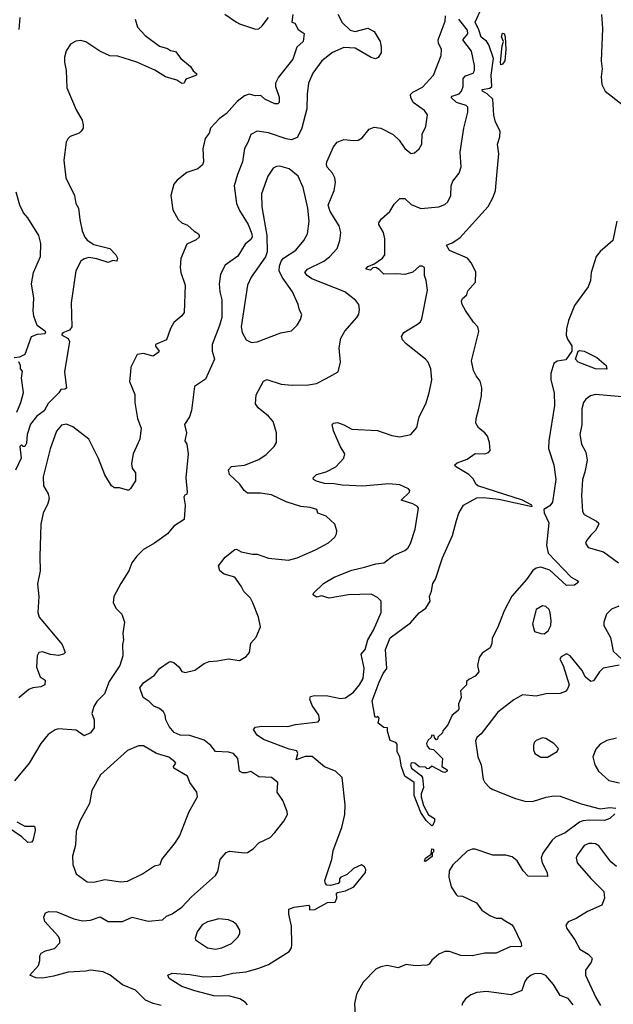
# Model space of a CAD drawing. Extents: x 1954678 to 2060275, y 904822 to 1016299.
# Tile 463 of 467: x 2050433 to 2054136, y 1004572 to 1010711. Entities that reach past the tile are written whole.
import ezdxf

# ---------------------------------------------------------------- set-up
doc = ezdxf.new("R2010")
doc.units = 0

msp = doc.modelspace()

# ---------------------------------------------------------------- linework, layer by layer
at = {"layer": '0CON20XD'}
for points in [[(2054158.6, 1009455), (2054133.5, 1009335), (2054055, 1009266.2), (2054029.3, 1009235), (2053998.2, 1009135), (2053994.6, 1009085.4), (2053980, 1009045), (2053895, 1008928.2), (2053856.3, 1008835), (2053843.9, 1008783.9), (2053842.1, 1008745), (2053849.4, 1008719.4), (2053877.4, 1008677.4), (2053876.7, 1008645), (2053840.2, 1008589.8), (2053785, 1008581.2), (2053765, 1008566.9), (2053746.1, 1008505), (2053745.9, 1008465), (2053766.2, 1008385), (2053769.4, 1008305), (2053734.8, 1008085.2), (2053732.4, 1008037.6), (2053766, 1007935), (2053777.6, 1007845), (2053756.7, 1007703.3), (2053740.8, 1007679.2), (2053702.8, 1007657.2), (2053705.6, 1007635.6), (2053733.8, 1007575), (2053718.8, 1007435), (2053729.6, 1007385), (2053872.5, 1007235), (2053911.2, 1007215), (2053918, 1007205), (2053895, 1007185.8), (2053845, 1007184), (2053739.6, 1007279.6), (2053685, 1007297.7), (2053655, 1007291.5), (2053635, 1007277.7), (2053595, 1007220.9), (2053502.6, 1007117.4), (2053454.7, 1007025.3), (2053415, 1006924), (2053380, 1006855), (2053378.3, 1006821.7), (2053368.8, 1006795), (2053317.6, 1006762.4), (2053299.2, 1006735), (2053288.1, 1006685), (2053298.1, 1006645), (2053275, 1006617.5), (2053235, 1006596.7), (2053220, 1006585), (2053220, 1006565), (2053183.8, 1006526.2), (2053186.7, 1006485), (2053170, 1006445), (2053172.5, 1006415), (2053167.5, 1006405), (2053130, 1006375), (2053103.3, 1006315), (2053071.7, 1006278.3), (2053070, 1006265), (2053041.7, 1006238.3), (2053040, 1006225), (2053031.7, 1006221.7), (2053020, 1006235), (2053018.3, 1006248.3), (2053005, 1006250), (2053000, 1006235), (2052980.7, 1006219.3), (2052970.7, 1006199.3), (2052975, 1006182.5), (2052990, 1006165), (2053015, 1006160), (2053070, 1006105), (2053067.5, 1006055), (2053100, 1006035), (2053100, 1006025), (2053085, 1006016.7), (2053075, 1006018.8), (2053005, 1006056.7), (2052988.3, 1006041.7), (2052975, 1006040), (2052965, 1006050), (2052925, 1006053.3), (2052897.5, 1006075), (2052885, 1006078), (2052875, 1006076), (2052871.4, 1006065), (2052877.5, 1006045), (2052938.3, 1005998.3), (2052946.2, 1005986.2), (2052951.8, 1005925), (2052937.5, 1005885), (2052937.5, 1005865), (2052952.2, 1005812.2), (2052983.5, 1005753.5), (2053021.1, 1005731.1), (2053021.2, 1005715), (2053010.5, 1005689.5), (2053005, 1005686), (2052968.6, 1005718.6), (2052935, 1005767.5), (2052893.8, 1005875), (2052893.8, 1005955), (2052835.4, 1005995.4), (2052815, 1006052.5), (2052805, 1006112.5), (2052788.3, 1006148.3), (2052787.5, 1006195), (2052780, 1006205), (2052745, 1006217.5), (2052727.5, 1006275), (2052727.5, 1006295), (2052705, 1006297.5), (2052670, 1006325), (2052676.4, 1006356.4), (2052667, 1006367), (2052655, 1006360), (2052648.3, 1006368.3), (2052631.2, 1006465), (2052675, 1006581.2), (2052700.8, 1006635), (2052723.8, 1006665), (2052714.4, 1006785), (2052745, 1006858), (2052870.2, 1006949.8), (2052925, 1007012), (2052967, 1007043), (2052993.8, 1007085), (2052990, 1007115), (2053002.7, 1007147.3), (2053010, 1007195), (2053027.1, 1007222.9), (2053070, 1007355), (2053132.2, 1007495), (2053158.9, 1007588.9), (2053171.9, 1007635), (2053201.4, 1007685), (2053285, 1007729.1), (2053325, 1007732.8), (2053422.6, 1007722.6), (2053630, 1007675), (2053628.8, 1007685), (2053570, 1007715), (2053291.2, 1007805), (2053278.8, 1007815), (2053265, 1007846.7), (2053235.8, 1007875), (2053152.5, 1007925), (2053147.5, 1007935), (2053161.2, 1007948.8), (2053225, 1007970), (2053275, 1008006.2), (2053335, 1008004.4), (2053357.3, 1008012.7), (2053367.5, 1008025), (2053364.4, 1008075), (2053350.9, 1008115), (2053335.6, 1008135), (2053295, 1008167.1), (2053279.1, 1008195), (2053280.4, 1008225), (2053295, 1008278.8), (2053314.6, 1008365), (2053316, 1008416), (2053306.6, 1008456.6), (2053279.8, 1008489.8), (2053265, 1008523.3), (2053250.6, 1008585), (2053297.7, 1008767.7), (2053291.2, 1008795), (2053264.2, 1008824.2), (2053215, 1008897.5), (2053194.2, 1008934.2), (2053190, 1008955), (2053195, 1008973.3), (2053222.5, 1008995), (2053229.5, 1009020.5), (2053277.5, 1009075), (2053279.3, 1009139.3), (2053250, 1009195), (2053226.7, 1009225), (2053115, 1009271.9), (2053096.2, 1009305), (2053131.2, 1009318.8), (2053179.7, 1009350.3), (2053355, 1009546.2), (2053387.5, 1009605), (2053400.8, 1009645), (2053411.1, 1009765), (2053421.4, 1009875), (2053414.2, 1009935), (2053429.3, 1009980.7), (2053430, 1010015), (2053402.2, 1010072.2), (2053389.8, 1010115), (2053385.2, 1010215), (2053348.9, 1010248.9), (2053319.2, 1010265), (2053318, 1010275), (2053365, 1010284), (2053378.8, 1010295), (2053373.3, 1010365), (2053388, 1010468), (2053360.4, 1010555), (2053345, 1010577.3), (2053312.3, 1010602.3), (2053297.8, 1010647.8), (2053273.7, 1010695), (2053306.5, 1010765)], [(2052416.9, 1010745), (2052444.3, 1010694.3), (2052495, 1010644.7), (2052525, 1010637.5), (2052605, 1010658.8), (2052645, 1010638), (2052680.8, 1010575), (2052688.8, 1010538.8), (2052688, 1010505), (2052670, 1010475), (2052653.6, 1010466.4), (2052625, 1010475.8), (2052525, 1010534), (2052455, 1010538), (2052384.4, 1010505.6), (2052317.8, 1010455), (2052262.6, 1010377.4), (2052234.7, 1010315), (2052225.5, 1010245.5), (2052225.3, 1010154.7), (2052190.9, 1010029.1), (2052163.8, 1009976.2), (2052128.5, 1009961.5), (2052095, 1009967.3), (2051985, 1010005.4), (2051915, 1010016.5), (2051875, 1009994.4), (2051856.9, 1009945), (2051835, 1009907.1), (2051823.6, 1009825), (2051791.3, 1009745), (2051771.8, 1009675), (2051785.6, 1009565), (2051805, 1009522), (2051858.4, 1009435), (2051881.8, 1009375), (2051882.7, 1009355), (2051875, 1009340.5), (2051839.5, 1009310.5), (2051795, 1009237.5), (2051715, 1009180.8), (2051685.6, 1009125), (2051678.5, 1009065), (2051681.8, 1009015), (2051693.6, 1008965), (2051693.2, 1008855), (2051680.4, 1008805), (2051634.6, 1008685.4), (2051634.5, 1008645), (2051648.1, 1008595), (2051591.3, 1008468.7), (2051522.9, 1008425), (2051504.4, 1008275), (2051491.9, 1008235), (2051462, 1008188), (2051474.5, 1008135), (2051464.3, 1008085), (2051476.2, 1008065), (2051484.5, 1008005), (2051469.4, 1007855), (2051478.1, 1007765), (2051475, 1007753.3), (2051462.5, 1007747.5), (2051456.2, 1007735), (2051466.4, 1007685), (2051460, 1007595), (2051395, 1007553.8), (2051355, 1007506.2), (2051273.6, 1007446.4), (2051205, 1007407.5), (2051163.9, 1007366.1), (2051131.9, 1007325), (2051114.3, 1007275), (2051064, 1007195), (2051021.2, 1007115), (2051016.7, 1007075), (2051035, 1007040), (2051071.2, 1007005), (2051088, 1006955), (2051076.7, 1006885), (2051080.8, 1006845), (2051074.2, 1006815), (2051076.5, 1006745), (2051057.5, 1006685), (2050990.8, 1006585), (2050962.7, 1006507.3), (2050915, 1006460), (2050895, 1006430), (2050883.1, 1006385), (2050898, 1006345), (2050898, 1006295), (2050875.8, 1006264.2), (2050835, 1006246), (2050785, 1006280.7), (2050675, 1006289.4), (2050655, 1006284.2), (2050611.2, 1006255), (2050565, 1006198.8), (2050493.3, 1006075), (2050401.5, 1005965)], [(2051154.3, 1010715), (2051169.2, 1010665), (2051215, 1010612.9), (2051305, 1010545.7), (2051355, 1010530.8), (2051375, 1010518.8), (2051405, 1010513.3), (2051438.8, 1010468.8), (2051499.7, 1010419.7), (2051515, 1010392.5), (2051536.7, 1010375), (2051535.7, 1010364.3), (2051475, 1010341.2), (2051466.7, 1010335), (2051460, 1010315), (2051445, 1010312), (2051414.5, 1010334.5), (2051343.3, 1010355), (2051277.1, 1010397.1), (2051165, 1010446.9), (2051045, 1010483.2), (2050996, 1010486), (2050933.8, 1010513.8), (2050845, 1010572.5), (2050815, 1010580.4), (2050782.8, 1010577.2), (2050751.1, 1010558.9), (2050722.8, 1010517.2), (2050712.2, 1010477.8), (2050711.8, 1010445), (2050723.4, 1010393.4), (2050727.5, 1010285), (2050785, 1010148.8), (2050822.5, 1010085), (2050830, 1010055), (2050828.9, 1010035), (2050817.1, 1010015), (2050805, 1010004.4), (2050747.8, 1009982.2), (2050732.7, 1009967.3), (2050723.3, 1009946.7), (2050708.9, 1009835), (2050720.8, 1009725), (2050775.5, 1009615), (2050784.4, 1009565), (2050800.6, 1009535), (2050807.9, 1009465), (2050823.6, 1009395), (2050840, 1009355), (2050855, 1009337.1), (2050895, 1009309.2), (2050995, 1009284), (2051032.5, 1009245), (2051042.5, 1009225), (2051040, 1009205), (2051015, 1009210), (2050985, 1009198), (2050915, 1009219.4), (2050865, 1009227.5), (2050835, 1009220.5), (2050814.7, 1009205.3), (2050783.6, 1009145), (2050753.9, 1008945), (2050758.9, 1008795), (2050744.6, 1008775.4), (2050701.7, 1008758.3), (2050693.3, 1008746.7), (2050735, 1008722.5), (2050744.4, 1008705), (2050713.3, 1008515), (2050725.8, 1008414.2), (2050715, 1008406.7), (2050690, 1008405), (2050677.5, 1008385), (2050611.2, 1008318.8), (2050585, 1008272), (2050540, 1008240), (2050500.8, 1008189.2), (2050480, 1008125), (2050475, 1008070), (2050465, 1008050), (2050455, 1008050), (2050445, 1008060), (2050435, 1008050), (2050443, 1007977), (2050407.8, 1007902.2)], [(2052136.7, 1010743.3), (2052130, 1010695), (2052149.3, 1010689.3), (2052170.7, 1010650.7), (2052207.5, 1010625), (2052200.8, 1010575), (2052161.1, 1010538.9), (2052136.5, 1010465), (2052047.9, 1010352.1), (2052028.1, 1010315), (2052028.1, 1010295), (2052052.7, 1010227.3), (2052051.2, 1010195), (2052044, 1010186), (2052025, 1010186.9), (2051963.3, 1010215), (2051937.3, 1010237.3), (2051905, 1010236.5), (2051865, 1010245.5), (2051835, 1010235.7), (2051790.2, 1010199.8), (2051723.6, 1010126.4), (2051677.9, 1010092.1), (2051623.8, 1010035), (2051615.6, 1010004.4), (2051590.3, 1009969.7), (2051576, 1009906), (2051580, 1009825), (2051574, 1009805), (2051545, 1009780.8), (2051475, 1009758.8), (2051415, 1009711.2), (2051393.8, 1009685), (2051376.2, 1009615), (2051388, 1009525), (2051420.8, 1009465), (2051444.6, 1009444.6), (2051480.6, 1009430.6), (2051521.4, 1009391.4), (2051548.8, 1009375), (2051553.8, 1009365), (2051553.8, 1009355), (2051535, 1009338.6), (2051475, 1009312), (2051438.3, 1009221.7), (2051434.2, 1009165), (2051438.6, 1009135), (2051465.6, 1009055), (2051459.5, 1008885), (2051445, 1008864.2), (2051395, 1008823.3), (2051374.2, 1008785), (2051348.8, 1008715), (2051280, 1008685), (2051280, 1008675), (2051302.5, 1008645), (2051297.5, 1008635), (2051265, 1008613.3), (2051205, 1008628.8), (2051167, 1008623), (2051126.7, 1008545), (2051123.8, 1008515), (2051118.8, 1008455), (2051152, 1008375), (2051152, 1008325), (2051167.5, 1008225), (2051190, 1008165), (2051182, 1008095), (2051141.4, 1008005), (2051131.4, 1007945), (2051134, 1007915), (2051156, 1007885), (2051155.8, 1007835), (2051125, 1007787.5), (2051115, 1007777.5), (2051105, 1007777.5), (2051055, 1007793.3), (2051025, 1007793.3), (2051005, 1007803.8), (2050963.8, 1007873.8), (2050925.8, 1007975.8), (2050865.5, 1008095), (2050765, 1008172.9), (2050725, 1008190), (2050695, 1008183.8), (2050663.1, 1008145), (2050622.5, 1008035), (2050580.2, 1007860.2), (2050581.5, 1007805), (2050611.9, 1007755), (2050617.8, 1007725), (2050609.5, 1007695), (2050579.6, 1007635), (2050566.2, 1007565), (2050558.5, 1007365), (2050560.9, 1007275), (2050543.6, 1007193.6), (2050553.3, 1007115), (2050545.5, 1007015.5), (2050555.6, 1006985.6), (2050697.5, 1006815), (2050716.2, 1006765), (2050707.5, 1006755), (2050675, 1006747.5), (2050625, 1006753.3), (2050575, 1006770.6), (2050553.6, 1006766.4), (2050542.9, 1006745), (2050538.1, 1006675), (2050561.5, 1006615), (2050592.2, 1006592.2), (2050590, 1006565), (2050565, 1006550.8), (2050515, 1006546.1), (2050490, 1006535), (2050427.4, 1006482.6)], [(2050430.4, 1010650.4), (2050435.7, 1010725)], [(2051315, 1004565.6), (2051265, 1004577.5), (2051218.3, 1004598.3), (2051155, 1004660), (2051075, 1004694.4), (2050997.1, 1004755), (2050955, 1004775.4), (2050875, 1004786.1), (2050845, 1004778.8), (2050735, 1004772), (2050645, 1004747.3), (2050575, 1004735.6), (2050535, 1004737.5), (2050496.7, 1004755), (2050550, 1004815), (2050558.6, 1004845), (2050558.6, 1004875), (2050567.9, 1004892.1), (2050593.6, 1004906.4), (2050649.8, 1004920.2), (2050684.3, 1004955), (2050684.4, 1004975), (2050675.7, 1004995), (2050589.3, 1005089.3), (2050584.4, 1005115), (2050595, 1005143.3), (2050615, 1005151.2), (2050665, 1005149.4), (2050770, 1005105), (2050825, 1005092.5), (2050875, 1005096.9), (2050935, 1005116.9), (2050985, 1005088.8), (2051075, 1005088.6), (2051135.6, 1005115.6), (2051235, 1005090.8), (2051325, 1005098.6), (2051349.1, 1005120.9), (2051385, 1005137.1), (2051445, 1005178.8), (2051505, 1005242.5), (2051653.8, 1005375), (2051668.8, 1005401.2), (2051683.8, 1005475), (2051720.8, 1005519.2), (2051742.9, 1005527.1), (2051835, 1005515.8), (2051855, 1005519.2), (2051889.3, 1005540.7), (2051925, 1005578.8), (2051995, 1005613.3), (2052025, 1005643.3), (2052081.2, 1005715), (2052103.3, 1005755), (2052102.5, 1005775), (2052073.9, 1005843.9), (2052038.8, 1005895), (2052044.2, 1005955), (2052005, 1005986.3), (2051925, 1005990.6), (2051875, 1006024.6), (2051845.8, 1006015), (2051822.5, 1006015), (2051804, 1006025), (2051794.4, 1006104.4), (2051766.5, 1006136.5), (2051735, 1006144.4), (2051655, 1006148.1), (2051626, 1006186), (2051585, 1006219.4), (2051495, 1006248.2), (2051435, 1006250), (2051396.8, 1006266.8), (2051365.6, 1006305), (2051344.4, 1006345), (2051340, 1006375), (2051329.4, 1006395), (2051305, 1006416.9), (2051270.3, 1006430.3), (2051240.5, 1006460.5), (2051202.5, 1006485), (2051183.3, 1006545), (2051205, 1006576.2), (2051273.8, 1006625), (2051305, 1006666.2), (2051365, 1006706.7), (2051375, 1006710), (2051394, 1006704), (2051425, 1006676.7), (2051445, 1006646.7), (2051465, 1006640), (2051525, 1006655.8), (2051583.6, 1006696.4), (2051615, 1006709.4), (2051667.3, 1006712.7), (2051735, 1006727.1), (2051805, 1006716.7), (2051845, 1006741.2), (2051866.2, 1006765), (2051875.6, 1006824.4), (2051908.3, 1006861.7), (2051936.2, 1006925), (2051923.8, 1006985), (2051888.6, 1007075), (2051872.5, 1007105), (2051831.4, 1007145), (2051815, 1007180), (2051775.4, 1007235.4), (2051708, 1007255), (2051680.8, 1007275), (2051672.9, 1007305), (2051715, 1007360.8), (2051775, 1007407.5), (2051785, 1007409.2), (2051815, 1007393.1), (2051885, 1007379.2), (2051915, 1007379.4), (2051985, 1007353.3), (2052109.7, 1007340.3), (2052165, 1007356.9), (2052278.8, 1007405), (2052360.3, 1007449.7), (2052400, 1007485), (2052410, 1007505), (2052412, 1007525), (2052398.8, 1007565), (2052346, 1007615), (2052293.6, 1007633.6), (2052287, 1007657), (2052245, 1007670), (2052186.6, 1007676.6), (2052095.7, 1007705.7), (2052005, 1007748.2), (2051935, 1007758.5), (2051855, 1007760), (2051834.2, 1007775), (2051805.8, 1007815), (2051742.5, 1007875), (2051735.7, 1007905), (2051755, 1007925.6), (2051835, 1007933.3), (2051925, 1007968.6), (2051970.7, 1007999.3), (2052020.3, 1008049.7), (2052035.5, 1008074.5), (2052034.3, 1008135), (2052013.5, 1008205), (2051985, 1008238.9), (2051920.7, 1008290.7), (2051904.1, 1008315), (2051908.1, 1008371.9), (2051955, 1008457.5), (2051975, 1008468.6), (2052065, 1008438.9), (2052132.9, 1008432.9), (2052235, 1008434.5), (2052285, 1008441.9), (2052345, 1008474), (2052420, 1008515), (2052433.6, 1008576.4), (2052425.7, 1008665), (2052435.7, 1008725), (2052460.7, 1008769.3), (2052536.9, 1008855), (2052547.8, 1008875), (2052552.5, 1008905), (2052548.8, 1008935), (2052530.3, 1008960.3), (2052462, 1009015), (2052255, 1009095.4), (2052225.6, 1009115), (2052212.9, 1009135), (2052229.2, 1009155), (2052330, 1009205), (2052365, 1009233.3), (2052414.3, 1009285), (2052431.1, 1009335), (2052435.5, 1009384.5), (2052426.4, 1009425), (2052370, 1009515), (2052357.7, 1009555), (2052395, 1009646.7), (2052402.7, 1009695), (2052399.6, 1009725), (2052384.5, 1009755), (2052351.7, 1009791.7), (2052346.2, 1009805), (2052349.6, 1009825), (2052391.7, 1009918.3), (2052412.6, 1009947.4), (2052455, 1009964.4), (2052515, 1009956.7), (2052545, 1009960), (2052569.2, 1009975), (2052612.6, 1010027.4), (2052645, 1010041.5), (2052685, 1010034.4), (2052762, 1009995), (2052799.4, 1009959.4), (2052835, 1009908), (2052875, 1009876.7), (2052895, 1009881.2), (2052924.3, 1009905.7), (2052940.8, 1009935), (2052943.5, 1009996.5), (2052965.8, 1010045), (2052976.9, 1010116.9), (2052958, 1010145), (2052887.5, 1010195), (2052872.5, 1010225), (2052872, 1010245), (2052885, 1010260), (2052945, 1010289.2), (2053014.5, 1010365.5), (2053061.4, 1010488.6), (2053063.6, 1010525), (2053046.2, 1010565), (2053043.9, 1010585), (2053088.3, 1010701.7)], [(2051855, 1004568.6), (2051840.6, 1004585), (2051805.8, 1004605.7), (2051745, 1004622.8), (2051645, 1004625.7), (2051525, 1004656.1), (2051445, 1004683.1), (2051365, 1004734.3), (2051357.1, 1004755), (2051383.4, 1004766.6), (2051495, 1004758.4), (2051582.7, 1004742.7), (2051685, 1004748.1), (2051763.1, 1004766.9), (2051845.3, 1004774.7), (2051925, 1004798.2), (2051985, 1004820), (2052115, 1004902), (2052128, 1004925), (2052130.8, 1004945), (2052129.1, 1005059.1), (2052112, 1005135), (2052112.5, 1005165), (2052145, 1005177.5), (2052235, 1005190), (2052241.7, 1005181.7), (2052241.7, 1005161.7), (2052275, 1005163.8), (2052353, 1005207), (2052400.7, 1005209.3), (2052412.5, 1005235), (2052410, 1005265), (2052415, 1005270), (2052465, 1005280), (2052517.5, 1005305), (2052591.2, 1005395), (2052593, 1005413), (2052585, 1005430), (2052565, 1005442.5), (2052515, 1005418.8), (2052475, 1005382.5), (2052437.5, 1005365), (2052427.5, 1005355), (2052427.5, 1005335), (2052420, 1005325), (2052373, 1005313), (2052350, 1005315), (2052340, 1005325), (2052337.5, 1005345), (2052380, 1005475), (2052389.3, 1005530.7), (2052442.9, 1005675), (2052461.4, 1005755), (2052462.9, 1005815), (2052445.4, 1005985.4), (2052404.2, 1006025), (2052335, 1006053.3), (2052257.2, 1006117.2), (2052215, 1006118.2), (2052157, 1006097), (2052169.3, 1006135), (2052162.1, 1006152.1), (2052115, 1006162.2), (2051955, 1006222.5), (2051915, 1006251.2), (2051892.5, 1006285), (2051905, 1006300), (2051942.7, 1006307.3), (2052105, 1006304.4), (2052152.7, 1006317.3), (2052296.1, 1006333.9), (2052303.6, 1006346.4), (2052300, 1006375), (2052258, 1006435), (2052243.3, 1006475), (2052248.3, 1006491.7), (2052271.7, 1006498.3), (2052355, 1006494.6), (2052435, 1006478.5), (2052465, 1006482.2), (2052515, 1006517.8), (2052553.8, 1006565), (2052576.1, 1006603.9), (2052581.7, 1006668.3), (2052562.7, 1006755), (2052588.5, 1006785), (2052605.4, 1006845), (2052640.4, 1006905), (2052687.1, 1007015), (2052687.1, 1007085), (2052665, 1007108.9), (2052625, 1007129.1), (2052485, 1007125.9), (2052364.6, 1007104.6), (2052315, 1007119.2), (2052285, 1007110), (2052263.3, 1007125), (2052266.2, 1007135), (2052327.5, 1007195), (2052394.2, 1007235.8), (2052505, 1007279.2), (2052585, 1007298.2), (2052655, 1007318.6), (2052705, 1007324.2), (2052765, 1007370), (2052835, 1007400.8), (2052855, 1007416), (2052871.1, 1007445), (2052900.6, 1007535), (2052920, 1007665), (2052913.8, 1007675), (2052885, 1007692.2), (2052813.8, 1007715), (2052863.8, 1007765), (2052866, 1007775), (2052858.8, 1007785), (2052805, 1007810.4), (2052735, 1007817.1), (2052573.4, 1007803.4), (2052445, 1007808.2), (2052395, 1007817.5), (2052335, 1007818.9), (2052285, 1007832.9), (2052266.2, 1007845), (2052263.8, 1007855), (2052285, 1007875.7), (2052345, 1007892.9), (2052406.3, 1007923.7), (2052455, 1007977.5), (2052460.8, 1008005), (2052432, 1008052), (2052391.7, 1008148.3), (2052383, 1008187), (2052390, 1008195), (2052415, 1008200), (2052455, 1008185.8), (2052505, 1008158), (2052665, 1008149.2), (2052755, 1008118.6), (2052805, 1008109.2), (2052872.5, 1008125), (2052911.2, 1008168.8), (2052924.5, 1008235.5), (2052966.9, 1008315), (2052987.8, 1008385), (2053004.3, 1008465), (2052997.1, 1008535), (2052980.8, 1008575), (2052965, 1008594), (2052845, 1008690), (2052822, 1008715), (2052814, 1008735), (2052829.7, 1008760.3), (2052915, 1008812), (2052933, 1008827), (2052942.5, 1008845), (2052976.9, 1009025), (2052969.2, 1009085), (2052959.2, 1009115), (2052959.4, 1009165), (2052943.3, 1009175), (2052926.7, 1009175), (2052885, 1009137.1), (2052835, 1009121.5), (2052785, 1009127.1), (2052705, 1009124.5), (2052675, 1009154.2), (2052653.8, 1009166.2), (2052636.4, 1009163.6), (2052621.7, 1009148.3), (2052592.5, 1009155), (2052605, 1009172.5), (2052643.1, 1009186.9), (2052696, 1009225), (2052711.1, 1009245), (2052711.4, 1009345), (2052701.9, 1009385), (2052672.9, 1009435), (2052672.5, 1009445), (2052689.8, 1009470.2), (2052742.9, 1009515), (2052768.5, 1009561.5), (2052804.3, 1009595.7), (2052835, 1009595.5), (2052875, 1009559.5), (2052935, 1009533.3), (2053046.8, 1009543.2), (2053085, 1009559.2), (2053104, 1009575), (2053121.9, 1009615), (2053125.6, 1009675), (2053134.4, 1009705), (2053174, 1009755), (2053186.6, 1009793.4), (2053180, 1009885), (2053202.7, 1010035), (2053227.8, 1010135), (2053228.6, 1010165), (2053218, 1010175), (2053158.8, 1010195), (2053125.6, 1010225), (2053131.2, 1010235), (2053175, 1010249.4), (2053189.2, 1010265), (2053199.7, 1010295), (2053199.1, 1010345), (2053215, 1010360.9), (2053262, 1010378), (2053269.4, 1010395), (2053269.5, 1010425), (2053251.9, 1010515), (2053198.5, 1010585), (2053228.1, 1010621.9), (2053226.7, 1010645), (2053172.7, 1010715)], [(2051713.3, 1010745), (2051785, 1010696), (2051805, 1010684), (2051905, 1010651.4), (2051925, 1010654.2), (2051945, 1010672)], [(2051945, 1010672), (2051985.7, 1010725)], [(2053088.3, 1010701.7), (2053090.3, 1010735)], [(2054062.6, 1010742.6), (2054068.9, 1010655), (2054060.4, 1010455), (2054066.4, 1010403.6), (2054060.6, 1010355), (2054064.2, 1010305.8), (2054084.6, 1010264.6), (2054190, 1010185)], [(2053435, 1010430), (2053432.4, 1010445), (2053443, 1010547), (2053451.2, 1010575), (2053438.5, 1010605), (2053445, 1010627.1), (2053455, 1010624), (2053461.5, 1010605), (2053466.2, 1010525), (2053459.5, 1010455), (2053445, 1010434.2), (2053435, 1010430)], [(2051879.2, 1008699.2), (2051915, 1008702.9), (2052061.7, 1008758.3), (2052128.3, 1008771.7), (2052164.3, 1008805.7), (2052185, 1008842.5), (2052193.6, 1008873.6), (2052179.5, 1008899.5), (2052170.6, 1008935), (2052135.6, 1009015), (2052070, 1009105), (2052052.7, 1009145), (2052052.9, 1009175), (2052064.1, 1009205.9), (2052079.4, 1009225), (2052155.6, 1009275), (2052206.7, 1009333.3), (2052228.5, 1009375), (2052238.8, 1009455), (2052230.8, 1009535), (2052202.2, 1009665), (2052170, 1009735), (2052115, 1009781.8), (2052055, 1009797.3), (2052035, 1009795.5), (2052014.3, 1009785), (2051981.8, 1009735), (2051942.2, 1009625), (2051943.4, 1009545), (2051975.8, 1009365.8), (2051977.2, 1009262.8), (2051966.8, 1009233.2), (2051877.5, 1009105), (2051854.7, 1009055.3), (2051815.5, 1008795), (2051820.3, 1008760.3), (2051846.2, 1008715), (2051879.2, 1008699.2)], [(2050398.8, 1008605), (2050435, 1008609.2), (2050468, 1008625), (2050507.5, 1008735), (2050545, 1008750.9), (2050592.5, 1008755), (2050596, 1008765), (2050542.2, 1008805), (2050521.7, 1008861.7), (2050517.1, 1008895), (2050521.4, 1008975), (2050507.1, 1009065), (2050519.3, 1009135), (2050563.8, 1009235), (2050566.2, 1009315), (2050552.2, 1009365), (2050483.3, 1009475), (2050456.2, 1009506.2), (2050434.8, 1009554.8), (2050412.1, 1009635)], [(2054095, 1008532.5), (2054025, 1008533.8), (2053917.5, 1008575), (2053900, 1008595), (2053917.5, 1008645), (2053925, 1008648.8), (2053955, 1008643.3), (2054032.5, 1008605), (2054092.5, 1008555), (2054095, 1008532.5)], [(2050414.6, 1008265), (2050441.1, 1008325), (2050457, 1008387), (2050444.4, 1008475), (2050450, 1008520), (2050437.5, 1008535), (2050437.5, 1008555), (2050428.3, 1008578.3)], [(2054285, 1008351.8), (2054025, 1008373.5), (2053993.5, 1008366.5), (2053964, 1008345), (2053950, 1008325), (2053939.5, 1008285), (2053939.4, 1008185), (2053927.8, 1008125), (2053938.6, 1008065), (2053965.6, 1008015.6), (2053972.9, 1007965), (2053959.1, 1007890.9), (2053943.8, 1007845), (2053937.1, 1007745), (2053942.9, 1007645), (2053954.4, 1007625), (2054031.9, 1007585), (2054044, 1007575), (2054046, 1007565), (2054024.1, 1007525.9), (2053995, 1007496.7), (2053970, 1007465), (2053963.6, 1007446.4), (2053979.3, 1007419.3), (2054075, 1007392.5), (2054168.8, 1007325)], [(2053705, 1006882.5), (2053729.7, 1006900.3), (2053746, 1006935), (2053747.5, 1006965), (2053743, 1007013), (2053735, 1007033.3), (2053715, 1007053.3), (2053695, 1007057.5), (2053655, 1007033.3), (2053631.2, 1006945), (2053645, 1006897.5), (2053685, 1006883.3), (2053705, 1006882.5)], [(2054170, 1007055), (2054123.9, 1007036.1), (2054094.2, 1007005), (2054077.1, 1006955), (2054077.5, 1006935), (2054118.8, 1006858.8), (2054135.8, 1006775), (2054188.8, 1006725)], [(2054173.2, 1006686.8), (2054073, 1006667), (2054049.2, 1006645), (2054012, 1006588), (2053995, 1006584.2), (2053962.2, 1006612.2), (2053938.8, 1006655), (2053866.7, 1006745), (2053843.6, 1006756.4), (2053810.7, 1006739.3), (2053803.3, 1006725), (2053822.5, 1006685), (2053860, 1006565), (2053851.3, 1006538.7), (2053838.3, 1006521.7), (2053805, 1006509.4), (2053715, 1006508.1), (2053655, 1006494.4), (2053568.8, 1006501.2), (2053515, 1006471.2), (2053470.8, 1006435), (2053416.6, 1006393.4), (2053311.1, 1006258.9), (2053284.5, 1006235.5), (2053276, 1006215), (2053290.6, 1006115), (2053310.8, 1006065), (2053324.7, 1005975), (2053335, 1005955.6), (2053363.3, 1005925), (2053385, 1005911.5), (2053525, 1005855.4), (2053585, 1005838), (2053632.9, 1005837.1), (2053716.6, 1005863.4), (2053765, 1005871.1), (2053805, 1005870), (2053935, 1005821.5), (2054055, 1005790), (2054115, 1005799), (2054152, 1005795)], [(2053683.6, 1006113.6), (2053725, 1006113.8), (2053785, 1006147.5), (2053795, 1006167.5), (2053765, 1006198.8), (2053715, 1006230), (2053695, 1006233.3), (2053655, 1006216.7), (2053643.3, 1006205), (2053637.5, 1006185), (2053638.3, 1006158.3), (2053647, 1006137), (2053683.6, 1006113.6)], [(2054155, 1006232.5), (2054095, 1006218), (2054055, 1006193.8), (2054027.3, 1006162.7), (2054008.8, 1006115), (2054021.2, 1006065), (2054043.8, 1006025), (2054107.3, 1005967.3), (2054175, 1005953.3)], [(2050895, 1005333.5), (2050965, 1005350), (2051065, 1005336.7), (2051105, 1005341.1), (2051198.8, 1005385), (2051273.8, 1005435), (2051308.8, 1005445), (2051320.8, 1005475), (2051405, 1005581.2), (2051432.5, 1005625), (2051491.2, 1005775), (2051543.3, 1005865), (2051538.8, 1005895), (2051493.8, 1005955), (2051480, 1005995), (2051395.8, 1006045), (2051393.1, 1006055), (2051408, 1006075), (2051400.8, 1006085), (2051363, 1006113), (2051287, 1006137), (2051205, 1006183.1), (2051175, 1006182.9), (2051105.8, 1006155), (2050936.5, 1006003.5), (2050883.3, 1005905), (2050869.5, 1005825), (2050809.1, 1005715), (2050785, 1005650), (2050781.5, 1005565), (2050761.8, 1005495), (2050764.5, 1005444.5), (2050785, 1005386), (2050855, 1005335.6), (2050895, 1005333.5)], [(2054145, 1005760), (2054115, 1005730), (2054081.9, 1005718.1), (2053985, 1005721.1), (2053945, 1005716.8), (2053925, 1005708.4), (2053835, 1005642.4), (2053775, 1005614.7), (2053753.7, 1005596.3), (2053695.5, 1005515), (2053685.5, 1005485), (2053692.7, 1005455), (2053724.5, 1005395), (2053725, 1005368.8), (2053605, 1005372), (2053574.6, 1005404.6), (2053537, 1005467), (2053505, 1005491.4), (2053465, 1005503.1), (2053385, 1005503.1), (2053275, 1005538.6), (2053255, 1005540), (2053225, 1005527.5), (2053135, 1005441.4), (2053112.5, 1005405), (2053109.6, 1005365), (2053124.1, 1005304.1), (2053155, 1005256), (2053165, 1005249.2), (2053195, 1005245.7), (2053283.3, 1005205), (2053315, 1005158.8), (2053366.6, 1005126.6), (2053405, 1005109.4), (2053438.5, 1005108.5), (2053456.2, 1005096.2), (2053500.7, 1005070.7), (2053514.3, 1005055), (2053561.4, 1004955), (2053563.3, 1004935), (2053555, 1004930), (2053497.9, 1004932.1), (2053405, 1004891.8), (2053335, 1004891.8), (2053255, 1004875.6), (2053185, 1004876.5), (2053115, 1004901.3), (2053085, 1004901.1), (2053047.1, 1004885), (2053003.4, 1004846.6), (2052987.2, 1004822.8), (2052975, 1004816.9), (2052902.2, 1004812.2), (2052845, 1004820), (2052795, 1004800), (2052725, 1004814.4), (2052685, 1004806.9), (2052655, 1004791.4), (2052575, 1004710), (2052535, 1004635.8), (2052520.9, 1004575), (2052526, 1004505)], [(2050415, 1005709.6), (2050465, 1005682), (2050522.7, 1005682.7), (2050527.9, 1005677.9), (2050528.9, 1005655), (2050515.4, 1005594.6), (2050507.6, 1005582.4), (2050485, 1005580.6), (2050447.1, 1005617.1), (2050355, 1005679.8)], [(2052965, 1005462), (2052957.5, 1005465), (2052965, 1005483.8), (2053000.7, 1005509.3), (2053005, 1005542.5), (2053015, 1005540), (2053015, 1005523.3), (2053006.7, 1005515), (2053007.1, 1005492.9), (2052965, 1005462)], [(2054155, 1005430.6), (2054120.4, 1005460.4), (2054045, 1005560.8), (2054025, 1005572.5), (2054004.1, 1005575.9), (2053984.3, 1005575.7), (2053955, 1005562), (2053912.5, 1005505), (2053904.3, 1005485), (2053911.2, 1005455), (2053995, 1005356), (2054076.2, 1005275), (2054080.8, 1005235), (2054065, 1005190), (2053975, 1005150), (2053905, 1005108), (2053854.3, 1005085.7), (2053840, 1005065), (2053846.7, 1005045), (2053897.1, 1004975), (2053926.3, 1004916.3), (2053979.2, 1004885), (2054000, 1004865), (2054004.2, 1004855), (2053998.6, 1004835), (2053961.9, 1004785), (2053962.2, 1004755), (2054026.2, 1004615), (2054055.3, 1004565.3)], [(2051655, 1004916.2), (2051695, 1004924.2), (2051755, 1004950.8), (2051796.6, 1004993.4), (2051805.8, 1005015), (2051805.8, 1005035), (2051785, 1005070), (2051765.7, 1005085.7), (2051735, 1005098), (2051675.8, 1005105.8), (2051605, 1005087.5), (2051572.1, 1005067.9), (2051541.2, 1005025), (2051527.5, 1004985), (2051530, 1004975), (2051605, 1004924.2), (2051655, 1004916.2)], [(2053885, 1004568.1), (2053855, 1004608.5), (2053805, 1004626.9), (2053763.6, 1004695), (2053715, 1004752.2), (2053685, 1004764.4), (2053645, 1004763.1), (2053623.8, 1004755), (2053597, 1004733), (2053583.8, 1004715), (2053565, 1004657.5), (2053498.9, 1004631.1), (2053345, 1004652.9), (2053284.5, 1004645.5), (2053247.6, 1004632.4), (2053213.4, 1004606.6), (2053195, 1004580), (2053191.9, 1004565)]]:
    msp.add_lwpolyline(points, dxfattribs=at)

doc.saveas('drawing.dxf')
